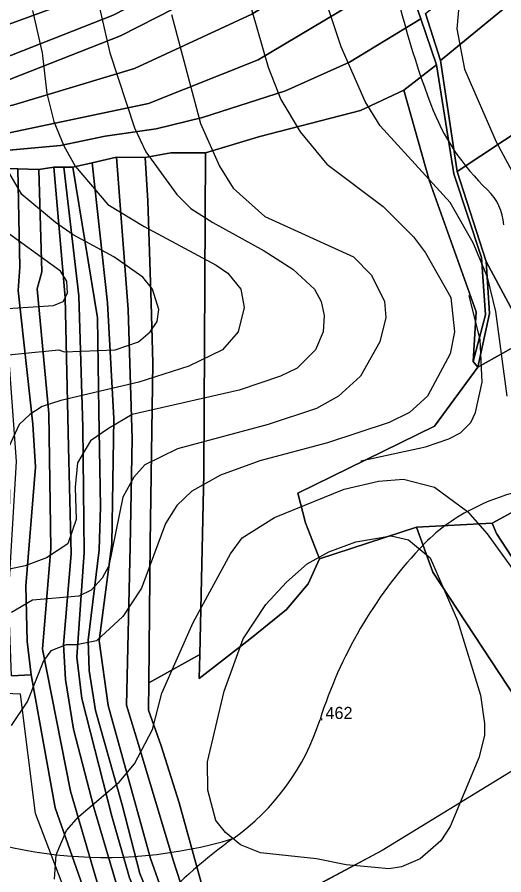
# Model space of a CAD drawing. Extents: x -510989 to -501240, y -1184665 to -1176098.
# Drawn here: x -508693.2 to -508452.2, y -1180438.9 to -1180014.3 of the extents above; entities that cross this region are included whole.
import ezdxf

# ---------------------------------------------------------------- set-up
doc = ezdxf.new("R2010")
doc.units = 0
for name, color, linetype in [('lesni_pozemek', 7, 'Continuous'), ('NAVRH_rozvodnice', 7, 'Continuous'), ('ostatni_plocha_x_ostatni_komunikace', 7, 'Continuous'), ('popis', 7, 'Continuous'), ('STAV_povodi', 7, 'Continuous'), ('STAV_systematicke_odvodneni', 7, 'Continuous'), ('trvaly_travni_porost', 7, 'Continuous'), ('vrstevnice_01', 7, 'Continuous'), ('vrstevnice_02', 7, 'Continuous'), ('vrstevnice_03', 7, 'Continuous'), ('vrstevnice_05', 7, 'Continuous')]:
    doc.layers.add(name, color=color, linetype=linetype)

msp = doc.modelspace()

# ---------------------------------------------------------------- linework, layer by layer
at = {"layer": 'lesni_pozemek'}
for points in [[(-508518.77, -1179868.18), (-508509.19, -1179893.46), (-508503.89, -1179915.15), (-508584.71, -1179969.8), (-508649.66, -1180000.18), (-508706.4, -1180021.09), (-508743.79, -1180029.18), (-508808.84, -1180047.67), (-508809.29, -1180039.7), (-508813.35, -1180035.19), (-508807.27, -1180021.1), (-508809.25, -1180020.73), (-508809.59, -1180001.31), (-508726.69, -1179981.29), (-508666.86, -1179959.5), (-508600.93, -1179930.38), (-508552.51, -1179897.21)], [(-508338.03, -1179895.39), (-508331.91, -1179898.4), (-508347.37, -1179913.24), (-508373.72, -1179938.52), (-508401.29, -1179966.61), (-508438.7, -1179998.77), (-508483.59, -1180035.75), (-508490.99, -1180012.47), (-508441.23, -1179972.85), (-508410.81, -1179945.25), (-508374.4, -1179908.75), (-508350.98, -1179886.01)], [(-508503.89, -1179915.15), (-508503.58, -1179928.51), (-508578.8, -1179978.8), (-508645.67, -1180013.25), (-508700.53, -1180034.9), (-508736.15, -1180044.21), (-508752.66, -1180045.41), (-508814.93, -1180060.89), (-508808.72, -1180049.81), (-508808.84, -1180047.67), (-508743.79, -1180029.18), (-508706.4, -1180021.09), (-508649.66, -1180000.18), (-508584.71, -1179969.8)], [(-508503.58, -1179928.51), (-508503.32, -1179939.65), (-508541.4, -1179965.04), (-508579.48, -1179991.42), (-508641.96, -1180023.54), (-508701.52, -1180046.89), (-508750.68, -1180060.35), (-508828.48, -1180077.09), (-508826.9, -1180073.58), (-508822.15, -1180073.77), (-508814.93, -1180060.89), (-508752.66, -1180045.41), (-508736.15, -1180044.21), (-508700.53, -1180034.9), (-508645.67, -1180013.25), (-508578.8, -1179978.8)], [(-508503.32, -1179939.65), (-508503.28, -1179941.19), (-508505.04, -1179957.76), (-508504.9, -1179967.95), (-508577.03, -1180012.85), (-508635.09, -1180039.75), (-508694.83, -1180057.63), (-508754.16, -1180071.11), (-508831.71, -1180084.29), (-508828.48, -1180077.09), (-508750.68, -1180060.35), (-508701.52, -1180046.89), (-508641.96, -1180023.54), (-508579.48, -1179991.42), (-508541.4, -1179965.04)], [(-508370.14, -1179960.34), (-508364.19, -1179978.89), (-508353.93, -1180002.31), (-508373.58, -1180016.68), (-508396.42, -1180036.4), (-508416.63, -1180051.92), (-508475.36, -1180090.66), (-508483.59, -1180035.75), (-508438.7, -1179998.77), (-508401.29, -1179966.61), (-508373.72, -1179938.52)], [(-508504.9, -1179967.95), (-508504.74, -1179978.89), (-508500.94, -1179991.86), (-508573.81, -1180035.33), (-508628.19, -1180056.97), (-508702.68, -1180072.76), (-508766.86, -1180083.05), (-508835.22, -1180093.15), (-508835.2, -1180092.05), (-508831.71, -1180084.29), (-508754.16, -1180071.11), (-508694.83, -1180057.63), (-508635.09, -1180039.75), (-508577.03, -1180012.85)], [(-508500.94, -1179991.86), (-508498.94, -1179998.69), (-508493.35, -1180015.08), (-508528.66, -1180036.53), (-508560.28, -1180050.68), (-508601.46, -1180064), (-508624.29, -1180069.64), (-508649.66, -1180073.16), (-508671.65, -1180077.83), (-508704.61, -1180080.86), (-508768.95, -1180092.52), (-508835.37, -1180098.5), (-508835.22, -1180093.15), (-508766.86, -1180083.05), (-508702.68, -1180072.76), (-508628.19, -1180056.97), (-508573.81, -1180035.33)], [(-508501.68, -1180050.34), (-508485.57, -1180037.9), (-508476.97, -1180091.77), (-508463.25, -1180133.22), (-508461.28, -1180161.69), (-508467.35, -1180184.74), (-508465.91, -1180160.2), (-508488.99, -1180095.53)], [(-508501.68, -1180050.34), (-508488.99, -1180095.53), (-508465.91, -1180160.2), (-508467.35, -1180184.74), (-508465.02, -1180187.56), (-508486.48, -1180216.7), (-508554.18, -1180250.02), (-508550.37, -1180264.69), (-508543.52, -1180282.46), (-508549.14, -1180294.86), (-508559.86, -1180307.51), (-508577.99, -1180322.31), (-508603.01, -1180341.74), (-508602.73, -1180329.81), (-508600.68, -1180240.4), (-508599.95, -1180081.39), (-508572.99, -1180073.44), (-508523.08, -1180060.51)], [(-508416.63, -1180051.92), (-508364.6, -1180161.25), (-508425.62, -1180182.71), (-508433.99, -1180185.66), (-508440.35, -1180173.66), (-508460.92, -1180135.24), (-508475.36, -1180090.66)], [(-508599.95, -1180081.39), (-508600.68, -1180240.4), (-508602.73, -1180329.81), (-508628.04, -1180343.77), (-508627.23, -1180274.56), (-508626.04, -1180185.56), (-508626.77, -1180155.66), (-508628.45, -1180105.29), (-508629.77, -1180083.69), (-508617.09, -1180081.39)], [(-508643.91, -1180083.6), (-508641.26, -1180118.1), (-508638.11, -1180159.09), (-508636.21, -1180223.01), (-508637.13, -1180276.4), (-508638.99, -1180354.83), (-508632.62, -1180376.07), (-508615.96, -1180431.62), (-508606.84, -1180459.67), (-508599.11, -1180477.37), (-508606.18, -1180482.39), (-508618.17, -1180455.96), (-508627.18, -1180430.85), (-508640.89, -1180381.34), (-508648.17, -1180355.06), (-508652.51, -1180323.06), (-508646.35, -1180275.04), (-508645.31, -1180212.92), (-508648.4, -1180155.72), (-508656.01, -1180086.38)], [(-508629.77, -1180083.69), (-508628.45, -1180105.29), (-508626.77, -1180155.66), (-508626.04, -1180185.56), (-508627.23, -1180274.56), (-508628.04, -1180343.77), (-508628.2, -1180357.32), (-508621.8, -1180375.01), (-508612.98, -1180403.25), (-508597, -1180461.25), (-508591.7, -1180472.12), (-508599.11, -1180477.37), (-508606.84, -1180459.67), (-508615.96, -1180431.62), (-508632.62, -1180376.07), (-508638.99, -1180354.83), (-508637.13, -1180276.4), (-508636.21, -1180223.01), (-508638.11, -1180159.09), (-508641.26, -1180118.1), (-508643.91, -1180083.6)], [(-508692.77, -1180089.44), (-508691.83, -1180138.07), (-508692.58, -1180149.68), (-508685.43, -1180215.71), (-508684.09, -1180237), (-508688.82, -1180295.84), (-508688.25, -1180323.4), (-508686.14, -1180339.97), (-508695.89, -1180340.35), (-508697.44, -1180301.11), (-508693.54, -1180234.27), (-508699.73, -1180147.99), (-508698.89, -1180136.57), (-508703.37, -1180089.15)], [(-508682.37, -1180089.73), (-508680.97, -1180140.33), (-508683.27, -1180148.82), (-508677.46, -1180210.56), (-508676.45, -1180277.3), (-508680.66, -1180327.2), (-508666.71, -1180397.43), (-508652.61, -1180446), (-508627.77, -1180507.25), (-508634.69, -1180511.13), (-508643.9, -1180492.02), (-508674.29, -1180405.74), (-508686.14, -1180339.97), (-508688.25, -1180323.4), (-508688.82, -1180295.84), (-508684.09, -1180237), (-508685.43, -1180215.71), (-508692.58, -1180149.68), (-508691.83, -1180138.07), (-508692.77, -1180089.44)], [(-508674.93, -1180088.58), (-508669.44, -1180153.12), (-508667.66, -1180227.25), (-508666.4, -1180280.01), (-508670.24, -1180324.81), (-508669.16, -1180342.26), (-508665.21, -1180366.82), (-508655.12, -1180405.54), (-508642.83, -1180447.57), (-508621.02, -1180492.37), (-508616.54, -1180500.94), (-508627.77, -1180507.25), (-508652.61, -1180446), (-508666.71, -1180397.43), (-508680.66, -1180327.2), (-508676.45, -1180277.3), (-508677.46, -1180210.56), (-508683.27, -1180148.82), (-508680.97, -1180140.33), (-508682.37, -1180089.73)], [(-508670.03, -1180088.57), (-508662.55, -1180152.22), (-508660.63, -1180217.22), (-508659.9, -1180279.31), (-508663.66, -1180331.18), (-508661.19, -1180351.69), (-508646.26, -1180409.87), (-508637.53, -1180440.34), (-508616.45, -1180489.42), (-508621.02, -1180492.37), (-508642.83, -1180447.57), (-508655.12, -1180405.54), (-508665.21, -1180366.82), (-508669.16, -1180342.26), (-508670.24, -1180324.81), (-508666.4, -1180280.01), (-508667.66, -1180227.25), (-508669.44, -1180153.12), (-508674.93, -1180088.58)], [(-508665.52, -1180088.56), (-508653.4, -1180163.22), (-508652.65, -1180209.3), (-508651.88, -1180256.71), (-508652.61, -1180277.97), (-508658.02, -1180322.66), (-508657.45, -1180337.75), (-508654.44, -1180357.58), (-508641.18, -1180404.3), (-508632.45, -1180438.25), (-508612.42, -1180486.81), (-508616.45, -1180489.42), (-508637.53, -1180440.34), (-508646.26, -1180409.87), (-508661.19, -1180351.69), (-508663.66, -1180331.18), (-508659.9, -1180279.31), (-508660.63, -1180217.22), (-508662.55, -1180152.22), (-508670.03, -1180088.57)], [(-508656.01, -1180086.38), (-508648.4, -1180155.72), (-508645.31, -1180212.92), (-508646.35, -1180275.04), (-508652.51, -1180323.06), (-508648.17, -1180355.06), (-508640.89, -1180381.34), (-508627.18, -1180430.85), (-508618.17, -1180455.96), (-508606.18, -1180482.39), (-508610.89, -1180485.73), (-508612.42, -1180486.81), (-508632.45, -1180438.25), (-508641.18, -1180404.3), (-508654.44, -1180357.58), (-508657.45, -1180337.75), (-508658.02, -1180322.66), (-508652.61, -1180277.97), (-508651.88, -1180256.71), (-508652.65, -1180209.3), (-508653.4, -1180163.22), (-508665.52, -1180088.56)], [(-508459.23, -1180160.93), (-508460.92, -1180135.24), (-508440.35, -1180173.66), (-508465.02, -1180187.56)], [(-508433.99, -1180185.66), (-508406.84, -1180236.87), (-508457.96, -1180264.75), (-508495.49, -1180266.72), (-508543.52, -1180282.46), (-508550.37, -1180264.69), (-508554.18, -1180250.02), (-508486.48, -1180216.7), (-508465.02, -1180187.56), (-508440.35, -1180173.66)], [(-508406.84, -1180236.87), (-508394.02, -1180259.72), (-508368.18, -1180321.59), (-508376.02, -1180339.49), (-508399.83, -1180355.8), (-508455.89, -1180269.97), (-508457.96, -1180264.75)], [(-508495.49, -1180266.72), (-508457.96, -1180264.75), (-508455.89, -1180269.97), (-508399.83, -1180355.8), (-508408.2, -1180361.53), (-508429.98, -1180376.44), (-508487.3, -1180289.07)]]:
    msp.add_lwpolyline(points, close=True, dxfattribs=at)
msp.add_lwpolyline([(-508704.61, -1180080.86), (-508671.65, -1180077.83), (-508649.66, -1180073.16), (-508624.29, -1180069.64), (-508601.46, -1180064), (-508560.28, -1180050.68), (-508528.66, -1180036.53), (-508493.35, -1180015.08), (-508485.57, -1180037.9), (-508501.68, -1180050.34), (-508523.08, -1180060.51), (-508572.99, -1180073.44), (-508599.95, -1180081.39), (-508617.09, -1180081.39), (-508629.77, -1180083.69), (-508643.91, -1180083.6), (-508656.01, -1180086.38), (-508665.52, -1180088.56), (-508670.03, -1180088.57), (-508674.93, -1180088.58), (-508682.37, -1180089.73), (-508692.77, -1180089.44), (-508703.37, -1180089.15)], dxfattribs=at)
at = {"layer": 'NAVRH_rozvodnice'}
for centre, radius, start, end in [((-508059.19, -1179895.73), 458.64, 182.1581, 200.6507), ((-508381.93, -1180017.36), 113.74, 200.6507, 226.4665), ((-508478.26, -1180118.76), 26.12, 3.5488, 46.4665), ((-508418.09, -1180354.82), 109.07, 93.8448, 118.5314), ((-508425.68, -1180340.86), 93.17, 118.5314, 137.1561), ((-508330.12, -1180429.48), 223.51, 137.1561, 162.4293), ((-508652.49, -1180327.41), 114.64, 305.2686, 342.4293), ((-508653.6, -1180242.36), 187.73, 228.9798, 263.8198), ((-508649.89, -1180208.05), 222.24, 263.8198, 286.6262), ((-508454.12, -1180607.9), 228.92, 125.2686, 150.1609)]:
    msp.add_arc(centre, radius, start, end, dxfattribs=at)
at = {"layer": 'ostatni_plocha_x_ostatni_komunikace'}
msp.add_lwpolyline([(-508490.99, -1180012.47), (-508483.59, -1180035.75), (-508475.36, -1180090.66), (-508460.92, -1180135.24), (-508459.23, -1180160.93), (-508465.02, -1180187.56), (-508467.35, -1180184.74), (-508461.28, -1180161.69), (-508463.25, -1180133.22), (-508476.97, -1180091.77), (-508485.57, -1180037.9), (-508493.35, -1180015.08), (-508498.94, -1179998.69)], dxfattribs=at)
at = {"layer": 'popis'}
msp.add_lwpolyline([(-508429.98, -1180376.44), (-508471.24, -1180401.65), (-508512.5, -1180426.86), (-508543.39, -1180443.44)], dxfattribs=at)
at = {"layer": 'STAV_povodi'}
for centre, radius, start, end in [((-508059.19, -1179895.73), 458.64, 182.1581, 200.6507), ((-508381.93, -1180017.36), 113.74, 200.6507, 226.4665), ((-508478.26, -1180118.76), 26.12, 3.5488, 46.4665), ((-508418.09, -1180354.82), 109.07, 93.8448, 118.5314), ((-508425.68, -1180340.86), 93.17, 118.5314, 137.1561), ((-508330.12, -1180429.48), 223.51, 137.1561, 162.4293), ((-508652.49, -1180327.41), 114.64, 305.2686, 342.4293), ((-508454.12, -1180607.9), 228.92, 125.2686, 150.1609)]:
    msp.add_arc(centre, radius, start, end, dxfattribs=at)
at = {"layer": 'STAV_systematicke_odvodneni'}
for p, q in [((-508691.58, -1180349.51), (-508703.28, -1180348.98)), ((-508684.13, -1180408.59), (-508691.58, -1180349.51)), ((-508645.83, -1180508.64), (-508684.13, -1180408.59))]:
    msp.add_line(p, q, dxfattribs=at)
at = {"layer": 'trvaly_travni_porost'}
msp.add_lwpolyline([(-508543.52, -1180282.46), (-508495.49, -1180266.72), (-508487.3, -1180289.07), (-508429.98, -1180376.44), (-508512.5, -1180426.86), (-508574.27, -1180460.02), (-508591.7, -1180472.12), (-508597, -1180461.25), (-508612.98, -1180403.25), (-508621.8, -1180375.01), (-508628.2, -1180357.32), (-508628.04, -1180343.77), (-508602.73, -1180329.81), (-508603.01, -1180341.74), (-508577.99, -1180322.31), (-508559.86, -1180307.51), (-508549.14, -1180294.86)], close=True, dxfattribs=at)
msp.add_lwpolyline([(-508695.89, -1180340.35), (-508686.14, -1180339.97), (-508674.29, -1180405.74), (-508643.9, -1180492.02)], dxfattribs=at)
at = {"layer": 'vrstevnice_01'}
for points in [[(-508579.69, -1180001), (-508568.81, -1180039), (-508562.59, -1180055), (-508553, -1180071), (-508539.81, -1180087), (-508511.91, -1180108), (-508496.91, -1180123), (-508490.91, -1180131), (-508478.5, -1180153), (-508476.59, -1180170), (-508478.81, -1180181), (-508489.91, -1180202), (-508498.91, -1180210), (-508509, -1180215), (-508539.5, -1180225), (-508573, -1180234), (-508592.41, -1180241), (-508606.59, -1180249), (-508614.09, -1180256), (-508619.69, -1180265), (-508631.59, -1180297), (-508640.81, -1180311), (-508653.91, -1180323), (-508663.81, -1180325), (-508668.81, -1180325), (-508676.41, -1180328), (-508680.09, -1180333), (-508688, -1180353), (-508696.09, -1180365)], [(-508653.19, -1180006), (-508647.19, -1180032), (-508635, -1180069), (-508629.41, -1180081), (-508614.09, -1180102), (-508607.09, -1180109), (-508596.19, -1180116), (-508570.91, -1180130), (-508556.59, -1180139), (-508546, -1180149), (-508542.69, -1180155), (-508541.09, -1180162), (-508541.59, -1180170), (-508545.41, -1180179), (-508554.5, -1180188), (-508562.69, -1180192), (-508583.31, -1180199), (-508636.19, -1180211), (-508647.91, -1180218), (-508656.81, -1180224), (-508663.31, -1180235), (-508664.5, -1180247), (-508664, -1180263), (-508668.09, -1180275), (-508678.59, -1180282), (-508689.19, -1180286), (-508713.5, -1180291)], [(-508712.69, -1180183), (-508672.5, -1180179), (-508669.81, -1180180), (-508644.59, -1180179), (-508633, -1180175), (-508627.31, -1180170), (-508623.81, -1180165), (-508623, -1180159), (-508626.09, -1180149), (-508630.91, -1180143), (-508645.31, -1180133), (-508665.5, -1180122), (-508674.09, -1180116), (-508690.91, -1180102), (-508700.81, -1180085)], [(-508461.81, -1180364), (-508461.81, -1180370), (-508464.5, -1180381), (-508478.81, -1180415), (-508483.31, -1180422), (-508493.69, -1180431), (-508502.81, -1180435), (-508509, -1180436), (-508530.19, -1180434), (-508544.91, -1180431), (-508572.69, -1180428), (-508582.59, -1180424), (-508590, -1180418), (-508594.81, -1180412), (-508598.81, -1180397), (-508598.91, -1180383), (-508590.59, -1180348), (-508581.19, -1180322), (-508570, -1180305), (-508559.81, -1180294), (-508549.59, -1180285), (-508538.81, -1180279), (-508525.5, -1180274), (-508508, -1180271), (-508499.41, -1180273), (-508488.59, -1180282), (-508475.19, -1180313), (-508463.81, -1180350), (-508461.81, -1180364)]]:
    msp.add_lwpolyline(points, dxfattribs=at)
at = {"layer": 'vrstevnice_02'}
for points in [[(-508450.59, -1180202), (-508456.09, -1180160), (-508460.31, -1180143), (-508467.31, -1180126), (-508478.81, -1180106), (-508513.5, -1180068), (-508520.91, -1180056), (-508532.81, -1180029), (-508547.19, -1179985)], [(-508474.09, -1180005), (-508475.5, -1180020), (-508471.59, -1180040), (-508456, -1180076), (-508445.69, -1180095)], [(-508616.81, -1180013), (-508602.31, -1180067), (-508592.91, -1180088), (-508586.19, -1180099), (-508570.59, -1180113), (-508526.59, -1180133), (-508517.69, -1180142), (-508511.31, -1180155), (-508510.59, -1180163), (-508513.59, -1180175), (-508523.09, -1180192), (-508534, -1180202), (-508544.91, -1180208), (-508568.91, -1180216), (-508613.69, -1180228), (-508629.91, -1180236), (-508635.41, -1180242), (-508640.81, -1180252), (-508647.81, -1180286), (-508651, -1180292), (-508656.5, -1180298), (-508662.59, -1180301), (-508685.59, -1180303), (-508695.91, -1180309)], [(-508685.5, -1180011), (-508680.69, -1180032), (-508678.5, -1180052), (-508675, -1180066), (-508670, -1180078), (-508664.41, -1180088), (-508648.19, -1180107), (-508630.19, -1180118), (-508594.59, -1180137), (-508588.91, -1180141), (-508582.41, -1180149), (-508580.69, -1180158), (-508583.69, -1180170), (-508591.41, -1180179), (-508608.19, -1180187), (-508632.91, -1180195), (-508671.59, -1180204), (-508680.81, -1180207)], [(-508705.59, -1180159), (-508675.09, -1180157), (-508670.41, -1180155), (-508668.31, -1180151), (-508668.59, -1180145), (-508671.69, -1180140), (-508702.31, -1180118)], [(-508680.81, -1180207), (-508686.91, -1180211), (-508692.09, -1180216), (-508697.31, -1180227), (-508696.91, -1180255), (-508698.91, -1180262), (-508704.91, -1180270), (-508732.31, -1180283), (-508737.81, -1180287), (-508751.5, -1180306), (-508762.91, -1180315), (-508768.91, -1180318), (-508775.09, -1180319), (-508781.09, -1180318), (-508802.19, -1180313), (-508807.31, -1180310), (-508822.31, -1180307), (-508837.31, -1180308), (-508848.19, -1180314), (-508854.19, -1180319), (-508861, -1180334), (-508863.19, -1180345), (-508868.09, -1180440)], [(-508674.69, -1180441), (-508673.81, -1180429), (-508668.69, -1180417), (-508662.59, -1180410), (-508642.69, -1180393), (-508635.09, -1180384), (-508626.09, -1180367), (-508621.59, -1180349), (-508606.09, -1180314), (-508587.5, -1180280), (-508581.81, -1180272), (-508565.81, -1180262), (-508531.31, -1180248), (-508514.19, -1180244), (-508501.91, -1180243), (-508486.5, -1180247), (-508470.19, -1180259)], [(-508470.19, -1180259), (-508460.5, -1180270), (-508442.41, -1180295)]]:
    msp.add_lwpolyline(points, dxfattribs=at)
at = {"layer": 'vrstevnice_03'}
msp.add_lwpolyline([(-508523, -1180234), (-508491, -1180227), (-508479.5, -1180223), (-508473.59, -1180220), (-508468.59, -1180215), (-508466.19, -1180210), (-508463, -1180195), (-508463.91, -1180174), (-508469.31, -1180152)], dxfattribs=at)

# ---------------------------------------------------------------- texts
at = {"layer": 'vrstevnice_05'}
for s, p in [('462', (-508540.49, -1180361.75)), ('.', (-508543.57, -1180362.41))]:
    msp.add_text(s, height=6, dxfattribs=at).set_placement(p)

doc.saveas('drawing.dxf')
